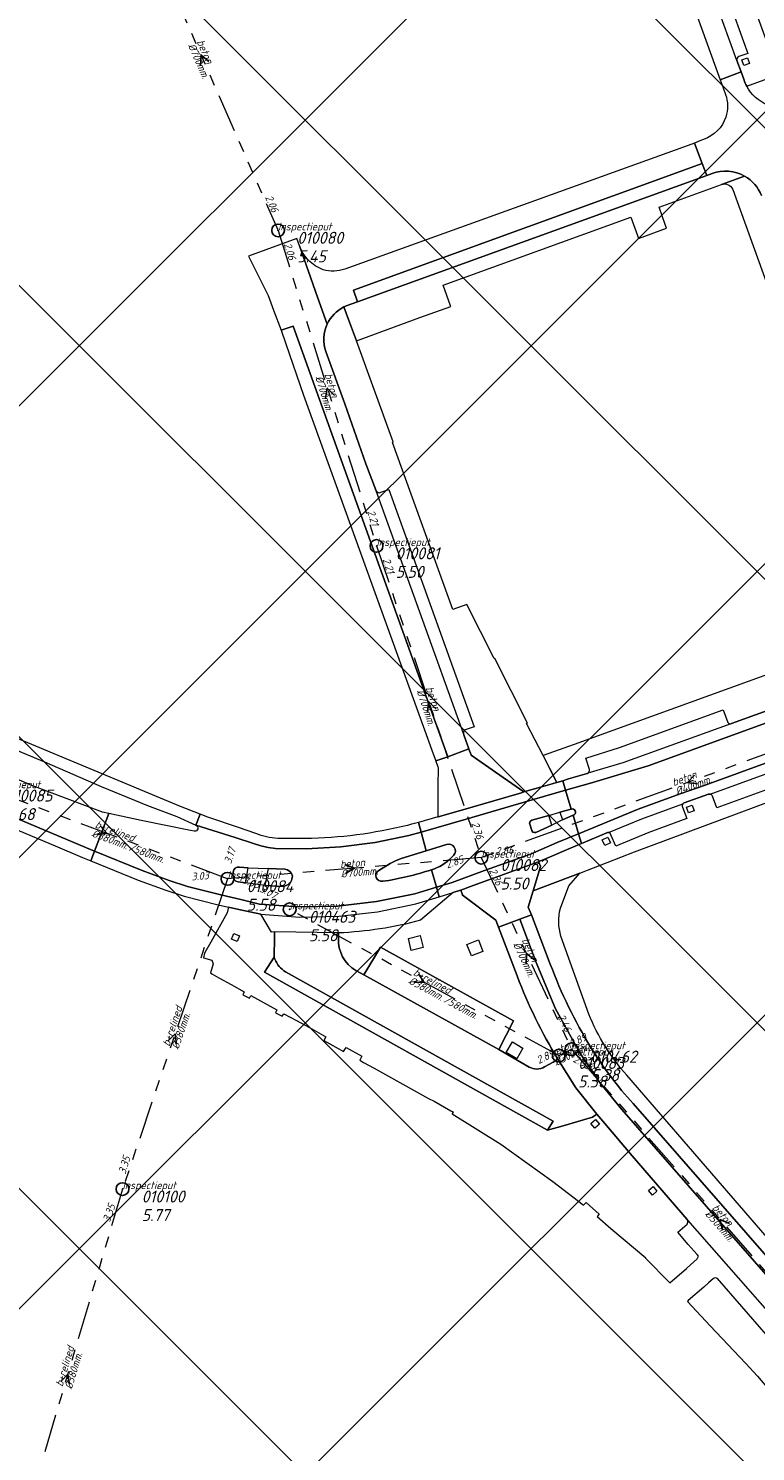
# Model space of a CAD drawing. Extents: x 148869 to 161638, y 453607 to 469810.
# Tile 412 of 656: x 154115 to 154229, y 463256 to 463479. Entities that reach past the tile are written whole.
import ezdxf

# ---------------------------------------------------------------- set-up
doc = ezdxf.new("R2010")
doc.units = 0
doc.header["$PDMODE"] = 32
doc.header["$PDSIZE"] = 2
doc.linetypes.add('RI-GWA', pattern=[18.45, 6, -1.8, 1.75, -1.8, 1.75, -1.8, 1.75, -1.8])
doc.layers.get('0').update_dxf_attribs({"linetype": 'CONTINUOUS'})
doc.layers.get('DEFPOINTS').update_dxf_attribs({"linetype": 'CONTINUOUS'})
doc.layers.add('2023 hatch', color=90, linetype='CONTINUOUS')
for name, color, linetype, lineweight in [('B-OI-RI-GWA-MATERIAAL-T18', 10, 'CONTINUOUS', 18), ('B-OI-RI-GWA-PUTDEKSELHOOGTE-T25', 10, 'CONTINUOUS', 25), ('B-OI-RI-GWA_BOB-T18', 10, 'CONTINUOUS', 18), ('B-OI-RI-GWA_DIAMETER-HOOGTE-T18', 10, 'CONTINUOUS', 18), ('B-OI-RI-GWA_DIAMETER-T18', 10, 'CONTINUOUS', 18), ('B-OI-RI-GWA_PUTNUMMER-T18', 10, 'CONTINUOUS', 18), ('B-OI-RI-GWA_RIOOLPUT-S', 10, 'CONTINUOUS', 25), ('B-OI-RI-GWA_TRANSPORTLEIDING-G', 10, 'RI-GWA', 18), ('B-OI-RI-STROOMRICHTING-S', 252, 'CONTINUOUS', 25), ('B-RO-VH-VERHARDING_ASFALT-GV', 251, 'CONTINUOUS', 18), ('B-RO-VH-VERHARDING_STRAATBAKSTEEN-GV', 251, 'CONTINUOUS', 18)]:
    doc.layers.add(name, color=color, linetype=linetype, lineweight=lineweight)
doc.styles.add('NLCS-ISO-M500-T18_CURSIEF', font='NLCS-ISO.ttf', dxfattribs={"oblique": 15, "height": 0.9})
doc.styles.add('NLCS-ISO-M750-T25_CURSIEF', font='NLCS-ISO.ttf', dxfattribs={"oblique": 15, "height": 1.875})

# ---------------------------------------------------------------- blocks, each defined once
blk = doc.blocks.new('ACMAP_ANN_TEMPLATE_gwa-diam-hoogte')
at = {"color": 0, "linetype": 'ByBlock', "style": 'NLCS-ISO-M500-T18_CURSIEF', "oblique": 15}
blk.add_attdef('gwa-diam-hoogte', (4, -1.3), '', height=1.2, dxfattribs=at)
blk = doc.blocks.new('ACMAP_ANN_TEMPLATE_gwa-diam')
at = {"color": 0, "linetype": 'ByBlock', "style": 'NLCS-ISO-M500-T18_CURSIEF', "oblique": 15}
blk.add_attdef('gwa-diam', (-2.2, -1.3), '', height=1.2, dxfattribs=at)
blk = doc.blocks.new('ACMAP_ANN_TEMPLATE_gwa-materiaal')
at = {"color": 0, "linetype": 'ByBlock', "style": 'NLCS-ISO-M500-T18_CURSIEF', "oblique": 15}
blk.add_attdef('gwa-mat', (-2.2, 0.2), '', height=1.2, dxfattribs=at)
blk = doc.blocks.new('ACMAP_ANN_TEMPLATE_gwa-nap-l')
at = {"color": 0, "linetype": 'ByBlock', "style": 'NLCS-ISO-M500-T18_CURSIEF', "oblique": 15}
blk.add_attdef('gwa-nap-l', (2.3, 0.2), '', height=1.2, dxfattribs=at)
blk = doc.blocks.new('ACMAP_ANN_TEMPLATE_gwa-nap-r')
at = {"color": 0, "linetype": 'ByBlock', "style": 'NLCS-ISO-M500-T18_CURSIEF', "oblique": 15}
blk.add_attdef('gwa-nap-r', (-5.6, 0.2), '', height=1.2, dxfattribs=at)
blk = doc.blocks.new('ACMAP_ANN_TEMPLATE_gwa-puth')
at = {"color": 0, "linetype": 'ByBlock', "style": 'NLCS-ISO-M750-T25_CURSIEF', "oblique": 15}
blk.add_attdef('gwa-puth', (3, -5), '', height=1.88, dxfattribs=at)
blk = doc.blocks.new('ACMAP_ANN_TEMPLATE_gwa-putnr')
at = {"color": 0, "linetype": 'ByBlock', "style": 'NLCS-ISO-M750-T25_CURSIEF', "oblique": 15}
blk.add_attdef('gwa-putnr', (3, -2.1), '', height=1.88, dxfattribs=at)
blk = doc.blocks.new('ACMAP_ANN_TEMPLATE_type knoop')
at = {"layer": 'DEFPOINTS', "style": 'NLCS-ISO-M500-T18_CURSIEF', "oblique": 15}
blk.add_attdef('type_knoop', (0, 0), '', height=1.2, dxfattribs=at)

msp = doc.modelspace()

# ---------------------------------------------------------------- hatches: boundary and pattern name
at = {"layer": '2023 hatch'}
h = msp.add_hatch(dxfattribs=at)
h.set_pattern_fill('L45L135', color=256, scale=49.98)
h.set_pattern_definition([(45, (0, 0), (-35.341197, 35.341197), []), (135, (0, 0), (-35.341197, -35.341197), [])])
h.paths.add_polyline_path([(155033.65, 463387.49), (154736.21, 463174.82), (154703.82, 463157.03), (154669.13, 463116.73), (154497.36, 463128.81), (154485.96, 463103.35), (154403, 462810.28), (154029.41, 462913.19), (153921.91, 462926.36), (153533.06, 462959.92), (153521.58, 463046.87), (153065.73, 463131.59), (152840.09, 463157.69), (152602.55, 463321.62), (152457.44, 463373.38), (152283.77, 463566.95), (152230.15, 463641.33), (152156.25, 463699.58), (152012.16, 463887.19), (152009.38, 463939.89), (151991.35, 464191.03), (152103.19, 464343.83), (152153.39, 464455.21), (152151.03, 464561.94), (152249.45, 464811.76), (152130.92, 465032.5), (152332.42, 465169.93), (152738.18, 465252.75), (152947.54, 465152.17), (153150.32, 465023.39), (153302.02, 464886.05), (153728.6, 464650.43), (153874.6, 464567.83), (153954.88, 464501.43), (153988.94, 464472.57), (154027.82, 464422.75), (154193.47, 464138.07), (154280.01, 463968.67), (154339.28, 463993.19), (154494.94, 463873.13), (154622.49, 463821.49), (154755.92, 463721.99), (154868.72, 463597.28)])

# ---------------------------------------------------------------- linework, layer by layer
at = {"layer": 'B-OI-RI-GWA_RIOOLPUT-S', "color": 251}
for p in [(154154.1, 463447.2), (154169.5, 463397.8), (154185.9, 463349), (154146.19, 463345.68), (154155.91, 463340.9), (154198.03, 463318.01), (154200, 463319), (154129.76, 463297.1)]:
    msp.add_point(p, dxfattribs=at)
at = {"layer": 'B-OI-RI-GWA_TRANSPORTLEIDING-G', "color": 251}
for p, q in [((154130, 463502.1), (154154.1, 463447.2)), ((154154.1, 463447.2), (154169.5, 463397.8)), ((154169.5, 463397.8), (154185.9, 463349)), ((154250.4, 463372.5), (154185.9, 463349)), ((154146.19, 463345.68), (154108.54, 463359.87)), ((154185.9, 463349), (154146.19, 463345.68)), ((154185.9, 463349), (154200, 463319)), ((154146.19, 463345.68), (154129.76, 463297.1)), ((154198.03, 463318.01), (154155.91, 463340.9)), ((154198.03, 463318.01), (154200, 463319)), ((154200, 463319), (154246.5, 463265.7)), ((154129.76, 463297.1), (154112.64, 463239.2))]:
    msp.add_line(p, q, dxfattribs=at)
at = {"layer": 'B-OI-RI-STROOMRICHTING-S', "color": 251}
for points in [[(154143.29, 463473.62), (154142.05, 463474.65), (154141.96, 463473.04)], [(154162.92, 463421.34), (154161.8, 463422.5), (154161.54, 463420.91)], [(154178.83, 463372.26), (154177.7, 463373.4), (154177.48, 463371.81)], [(154219.26, 463361.92), (154218.14, 463360.75), (154219.74, 463360.57)], [(154126.27, 463353.96), (154127.36, 463352.78), (154125.76, 463352.61)], [(154164.55, 463347.94), (154166.04, 463347.34), (154164.67, 463346.5)], [(154194.2, 463333), (154192.95, 463334), (154192.9, 463332.39)], [(154176.05, 463330.78), (154176.96, 463329.46), (154175.36, 463329.51)], [(154136.83, 463320.26), (154137.98, 463321.39), (154138.2, 463319.8)], [(154224.73, 463291.74), (154223.24, 463292.35), (154223.64, 463290.79)], [(154120.1, 463266.97), (154121.2, 463268.15), (154121.48, 463266.56)]]:
    msp.add_lwpolyline(points, dxfattribs=at)
at = {"layer": 'B-RO-VH-VERHARDING_ASFALT-GV', "flags": 128}
for points in [[(154250.1, 463379.03), (154243.56, 463376.7), (154243.23, 463376.58), (154243.1, 463376.54), (154241.96, 463376.09), (154225.06, 463369.98), (154224.96, 463369.96), (154208.04, 463363.84), (154202.58, 463362.21), (154202.52, 463362.17), (154202.46, 463362.15), (154199.55, 463361.31), (154198.64, 463361.04), (154199.08, 463359.54), (154202.96, 463360.65), (154212, 463363.35), (154267.39, 463383.5), (154295.62, 463395.98), (154294.96, 463397.82)], [(154295.62, 463395.98), (154267.39, 463383.5), (154212, 463363.35), (154202.96, 463360.65), (154199.08, 463359.54), (154199.96, 463356.6), (154200, 463356.61), (154200.17, 463356.63), (154200.34, 463356.59), (154200.48, 463356.49), (154200.59, 463356.35), (154200.64, 463356.19), (154200.63, 463356.01), (154200.57, 463355.85), (154200.41, 463355.7), (154200.25, 463355.62), (154201.1, 463352.73), (154210.44, 463356.56), (154217.02, 463358.96), (154220.93, 463360.36), (154247.11, 463369.88), (154273.3, 463379.35), (154289.74, 463383.11)], [(154289.74, 463383.11), (154273.3, 463379.35), (154247.11, 463369.88), (154220.93, 463360.36), (154217.02, 463358.96), (154210.44, 463356.56), (154201.1, 463352.73), (154201.56, 463351.19), (154201.82, 463351.3), (154205.53, 463352.88)], [(154111.14, 463356), (154124.13, 463350.52), (154125.38, 463350.01), (154127.6, 463355.9), (154126.63, 463356.11), (154115.57, 463360.29), (154105.61, 463364.57)], [(154221.68, 463358.94), (154233.58, 463363.26)], [(154178.55, 463347.26), (154178.12, 463347.11), (154178.88, 463344.38), (154181.33, 463345.12), (154186.4, 463346.98), (154193.6, 463349.55), (154197.79, 463351.37), (154201.1, 463352.73), (154200.25, 463355.62), (154198.59, 463354.89), (154196.92, 463354.1), (154194.44, 463352.95), (154194.21, 463352.92), (154193.96, 463353.01), (154193.79, 463353.22), (154193.48, 463354.25), (154193.46, 463354.41), (154193.51, 463354.57), (154193.62, 463354.74), (154193.8, 463354.84), (154196.44, 463355.6), (154198.18, 463356.11), (154199.96, 463356.6), (154199.08, 463359.54), (154192.62, 463357.69), (154183.52, 463355.02), (154176.47, 463353.01), (154177.29, 463350.06), (154180.46, 463351.03)], [(154217.64, 463357.57), (154221.43, 463358.92)], [(154111.64, 463354.03), (154119.22, 463350.85), (154123.51, 463349.04), (154124.81, 463348.51), (154125.38, 463350.01), (154124.13, 463350.52), (154111.14, 463356)], [(154205.8, 463352.91), (154211.02, 463355.07), (154217.41, 463357.4)], [(154140.97, 463353.14), (154140.38, 463353.25), (154132.69, 463354.8), (154127.6, 463355.9), (154125.38, 463350.01), (154132.82, 463346.98), (154137.04, 463345.4), (154139.92, 463344.46), (154145.13, 463343.15), (154148.29, 463342.43), (154151.21, 463341.72), (154157.31, 463341.29), (154163.42, 463341.42), (154169.5, 463342.11), (154175.48, 463343.34), (154178.88, 463344.38), (154178.12, 463347.11)], [(154141.92, 463355.79), (154141.21, 463354.08), (154147.39, 463352.17), (154150.27, 463351.2), (154151.39, 463350.85), (154152.54, 463350.6), (154153.7, 463350.44), (154158.55, 463350.38), (154163.93, 463350.67), (154169.27, 463351.37), (154174.56, 463352.46), (154176.47, 463353.01), (154176.05, 463354.51), (154175.01, 463354.22), (154175, 463354.23), (154174.35, 463354.05)], [(154169.84, 463346.99), (154171.65, 463348.06), (154172.49, 463348.5), (154173.37, 463348.87), (154177.29, 463350.06), (154176.47, 463353.01), (154174.56, 463352.46), (154169.27, 463351.37), (154163.93, 463350.67), (154158.55, 463350.38), (154153.7, 463350.44), (154152.54, 463350.6), (154151.39, 463350.85), (154150.27, 463351.2), (154147.39, 463352.17), (154141.21, 463354.08)], [(154150.6, 463352.76), (154147.91, 463353.69), (154143.11, 463355.33), (154141.92, 463355.79)], [(154158.34, 463351.97), (154154.05, 463352.01)], [(154148.07, 463347.53), (154149.44, 463347.41), (154152.57, 463347.29), (154155.15, 463347.17)], [(154147.02, 463346.31), (154147.06, 463346.74)], [(154152.05, 463344.62), (154148.99, 463345.03), (154147.88, 463345.21)], [(154155.36, 463344.62), (154154.96, 463344.5), (154152.05, 463344.62)]]:
    msp.add_lwpolyline(points, dxfattribs=at)
for points in [[(154141.92, 463355.79), (154138.86, 463357.02), (154111.18, 463368.54), (154109.93, 463368.94), (154108.27, 463369.58), (154099.17, 463371.04), (154098.85, 463369.07), (154107.33, 463367.71), (154109.95, 463367.09), (154112.47, 463366.12), (154117.54, 463363.99), (154126.44, 463360.16), (154133.65, 463357.18), (154138.28, 463355.43), (154141.21, 463354.08)], [(154183, 463356.48), (154179.15, 463355.37), (154179.1, 463355.36), (154176.05, 463354.51), (154176.47, 463353.01), (154183.52, 463355.02), (154192.62, 463357.69), (154199.08, 463359.54), (154198.64, 463361.04), (154197.69, 463360.77), (154197.64, 463360.75), (154196.99, 463360.57), (154195.87, 463360.23), (154192.55, 463359.28), (154192.16, 463359.16), (154187.87, 463357.89), (154183.01, 463356.49)], [(154181.52, 463343.53), (154182.65, 463343.9), (154182.68, 463343.91), (154184.21, 463344.46), (154186.94, 463345.46), (154187.1, 463345.52), (154191.64, 463347.18), (154194.86, 463348.36), (154194.88, 463348.37), (154195.6, 463348.64), (154197.66, 463349.53), (154198.51, 463349.88), (154199.61, 463350.35), (154201.56, 463351.19), (154201.1, 463352.73), (154197.79, 463351.37), (154193.6, 463349.55), (154186.4, 463346.98), (154181.33, 463345.12), (154178.88, 463344.38), (154179.31, 463342.86)], [(154147.96, 463340.86), (154151.39, 463340.13), (154157.49, 463339.7), (154163.6, 463339.83), (154169.68, 463340.52), (154175.67, 463341.75), (154179.31, 463342.86), (154178.88, 463344.38), (154175.48, 463343.34), (154169.5, 463342.11), (154163.42, 463341.42), (154157.31, 463341.29), (154151.21, 463341.72), (154148.29, 463342.43), (154145.13, 463343.15), (154139.92, 463344.46), (154137.04, 463345.4), (154132.82, 463346.98), (154125.38, 463350.01), (154124.81, 463348.51), (154132.23, 463345.48), (154136.52, 463343.89), (154139.42, 463342.94), (154144.75, 463341.59), (154146.35, 463341.23), (154147.95, 463340.86)]]:
    msp.add_lwpolyline(points, close=True, dxfattribs=at)
at = {"layer": 'B-RO-VH-VERHARDING_ASFALT-GV'}
for points in [[(154221.43, 463358.92, -0.131311), (154221.68, 463358.94)], [(154217.41, 463357.4, -0.151921), (154217.64, 463357.57)], [(154141.21, 463354.08, -0.945165), (154140.97, 463353.14)], [(154174.35, 463354.05, -0.056291), (154158.34, 463351.97)], [(154154.05, 463352.01, -0.072635), (154150.6, 463352.76)], [(154205.53, 463352.88, -0.139706), (154205.8, 463352.91)], [(154181.57, 463349.35, -0.128962), (154178.55, 463347.26)], [(154180.46, 463351.03, -0.772506), (154181.57, 463349.35)], [(154147.06, 463346.74, -0.398872), (154148.07, 463347.53)], [(154155.15, 463347.17, -0.363914), (154156.34, 463346.1)], [(154178.12, 463347.11, -0.045216), (154170.47, 463345.29)], [(154147.88, 463345.21, -0.413981), (154147.02, 463346.31)], [(154156.34, 463346.1, -0.302449), (154155.36, 463344.62)], [(154170.47, 463345.29, -0.813705), (154169.84, 463346.99)]]:
    msp.add_lwpolyline(points, format="xyb", dxfattribs=at)
at = {"layer": 'B-RO-VH-VERHARDING_STRAATBAKSTEEN-GV', "flags": 128}
for points in [[(154204.03, 463522.11), (154204.53, 463521.51), (154205.29, 463520.22), (154205.91, 463518.81), (154209.78, 463508.13), (154214.4, 463495.35), (154215.33, 463492.77), (154216.24, 463490.24), (154216.74, 463488.87), (154223.29, 463470.78), (154226.53, 463472.02), (154225.89, 463473.78), (154221.48, 463485.94), (154221.05, 463487.16), (154214.78, 463504.47), (154214.33, 463505.77), (154209.95, 463517.84), (154209.1, 463520.16)], [(154227.42, 463469.8), (154232.44, 463471.63), (154225.05, 463491.95), (154221.57, 463501.54), (154217.73, 463512.17), (154214.26, 463521.89), (154209.1, 463520.16), (154209.95, 463517.84)], [(154222.12, 463485.67), (154223.52, 463486.2), (154227.6, 463474.92), (154226.2, 463474.45)], [(154227.01, 463470.74), (154226.53, 463472.02), (154223.29, 463470.78), (154223.73, 463469.5), (154224.1, 463468.49)], [(154225.89, 463473.78), (154226.53, 463472.02), (154227.01, 463470.74)], [(154219.26, 463460.88), (154218.82, 463460.7), (154164.57, 463441.14)], [(154164.9, 463435.44), (154166.51, 463436.03), (154165.92, 463437.84), (154220.46, 463457.65), (154219.26, 463460.88)], [(154220.66, 463461.44), (154220.11, 463461.21), (154219.26, 463460.88), (154220.46, 463457.65), (154221.17, 463455.8), (154222, 463456.1)], [(154222, 463456.1), (154221.17, 463455.8), (154166.51, 463436.03), (154164.9, 463435.44)], [(154214.87, 463447.54), (154214.67, 463448.11), (154213.74, 463450.84), (154223.48, 463454.39), (154223.49, 463454.39), (154227.1, 463455.7)], [(154227.1, 463455.7), (154223.49, 463454.39)], [(154225.24, 463453.61), (154244.5, 463400.29), (154243.22, 463399.79), (154245.4, 463393.75), (154248.84, 463384.25), (154250.14, 463384.72), (154252.78, 463385.68), (154253.01, 463388.55), (154252.66, 463389.5), (154252.74, 463389.53), (154251.67, 463392.43)], [(154164.41, 463435.22), (154165.12, 463433.26), (154166.35, 463429.89), (154176.26, 463433.57), (154181.14, 463435.29), (154181.1, 463435.41), (154179.93, 463438.61), (154209.3, 463449.27), (154210.35, 463446.38), (154210.51, 463445.93), (154214.87, 463447.54)], [(154160.28, 463436.75), (154157.45, 463444.78), (154157.02, 463445.95), (154149.46, 463443.14), (154152.57, 463436.99), (154153.4, 463434.72), (154154.56, 463431.57), (154156.44, 463432.19), (154180.65, 463364.8), (154183.95, 463366.03), (154183.83, 463366.35), (154183.53, 463367.18), (154183.11, 463368.37), (154183.1, 463368.4), (154183.1, 463368.41), (154169.43, 463406.4), (154167.83, 463410.64), (154164.52, 463420.03), (154161.57, 463428.22)], [(154157.45, 463444.78), (154160.28, 463436.75), (154161.77, 463432.51)], [(154161.77, 463432.51), (154160.28, 463436.75)], [(154165.12, 463433.26), (154164.41, 463435.22)], [(154183.1, 463368.41), (154183.1, 463368.4), (154183.11, 463368.37), (154183.53, 463367.18), (154183.83, 463366.35), (154183.95, 463366.03), (154183.97, 463365.96), (154184.31, 463365.08), (154184.32, 463365.03), (154188.13, 463362.36), (154192.55, 463359.28), (154195.87, 463360.23), (154196.99, 463360.57), (154197.64, 463360.75), (154197.69, 463360.77), (154196.57, 463362.98), (154195.56, 463364.97), (154192.99, 463370.02), (154193.12, 463370.07), (154188.01, 463380.17), (154187.92, 463380.17), (154183.64, 463388.62), (154181.46, 463387.85), (154171.98, 463414.01), (154172.12, 463414.1), (154166.35, 463429.89), (154165.12, 463433.26)], [(154161.57, 463428.22), (154164.52, 463420.03), (154167.83, 463410.64), (154169.43, 463406.4)], [(154170.19, 463406.19), (154171.42, 463406.64), (154184.8, 463369.5), (154183.37, 463368.99)], [(154250.14, 463384.72), (154248.84, 463384.25), (154200.45, 463366.7), (154195.56, 463364.97), (154196.57, 463362.98), (154197.69, 463360.77), (154198.64, 463361.04), (154199.55, 463361.31), (154202.46, 463362.15), (154202.52, 463362.17), (154202.58, 463362.21)], [(154224.96, 463369.96), (154225.06, 463369.98), (154241.96, 463376.09), (154243.1, 463376.54), (154243.23, 463376.58)], [(154202.8, 463362.81), (154202.23, 463364.57), (154207.52, 463366.24), (154223.76, 463372.16), (154224.48, 463370.16)], [(154205.53, 463352.88), (154201.82, 463351.3), (154201.56, 463351.19), (154199.61, 463350.35), (154198.51, 463349.88), (154197.66, 463349.53), (154195.6, 463348.64), (154194.88, 463348.37), (154194.86, 463348.36), (154194.88, 463348.31), (154195.15, 463347.64), (154195.16, 463347.62), (154194.02, 463343.79), (154201.3, 463346.59), (154209.86, 463349.88), (154253.67, 463366.22)], [(154233.51, 463362.77), (154234.2, 463360.96), (154222.73, 463356.8), (154222.07, 463358.63)], [(154221.43, 463358.92), (154217.64, 463357.57)], [(154217.35, 463356.91), (154218.03, 463355.11), (154212.11, 463352.95), (154206.95, 463350.81), (154206.18, 463352.58)], [(154180.46, 463351.03), (154177.29, 463350.06), (154173.37, 463348.87), (154172.49, 463348.5), (154171.65, 463348.06), (154169.84, 463346.99)], [(154148.99, 463345.03), (154149.44, 463347.41), (154148.07, 463347.53)], [(154152.57, 463347.29), (154152.05, 463344.62), (154154.96, 463344.5), (154155.36, 463344.62)], [(154155.15, 463347.17), (154152.57, 463347.29)], [(154178.12, 463347.11), (154178.55, 463347.26)], [(154147.06, 463346.74), (154147.02, 463346.31)], [(154147.88, 463345.21), (154148.99, 463345.03)], [(154198.27, 463341.07), (154199.61, 463344.58), (154201.3, 463346.59), (154194.02, 463343.79), (154193.25, 463341.22), (154193.74, 463340.06), (154196.69, 463332.32)], [(154191.52, 463330.48), (154188.6, 463338.13), (154188.16, 463339.23), (154182.92, 463343.15), (154182.95, 463343.17), (154182.68, 463343.91), (154182.65, 463343.9), (154181.52, 463343.53), (154176.38, 463339.19)], [(154218.17, 463292.25), (154218.15, 463292.28), (154218.1, 463292.34), (154209.51, 463302.32), (154205.21, 463307.37), (154203.96, 463308.84), (154203.31, 463308.34), (154198.73, 463307.03), (154196.24, 463306.32), (154151.97, 463331.05), (154153.48, 463333.39), (154153.5, 463333.41), (154153.52, 463336.57), (154153.56, 463337.38), (154153.08, 463337.35), (154151.39, 463340.13), (154147.96, 463340.86), (154147.95, 463340.86), (154146.35, 463341.23), (154146.14, 463340.34), (154143.56, 463335.74)], [(154243.46, 463271.97), (154241.89, 463270.59), (154207.88, 463309.59), (154204.39, 463313.86), (154201.3, 463318.42), (154197.51, 463325.32), (154194.48, 463332.58), (154191.92, 463339.38), (154188.6, 463338.13), (154191.52, 463330.48)], [(154196.69, 463332.32), (154193.74, 463340.06), (154191.92, 463339.38), (154194.48, 463332.58), (154197.51, 463325.32), (154201.3, 463318.42), (154204.39, 463313.86), (154207.88, 463309.59), (154241.89, 463270.59), (154243.46, 463271.97), (154242.91, 463272.41), (154242.36, 463272.96), (154241.3, 463274.21), (154209.67, 463310.49)], [(154163.56, 463336.36), (154163.57, 463337.21), (154153.56, 463337.38), (154153.52, 463336.57), (154153.5, 463333.41), (154153.48, 463333.39), (154153.6, 463333.1), (154153.73, 463332.79), (154153.89, 463332.51), (154154.06, 463332.23), (154154.27, 463331.97), (154154.49, 463331.73), (154154.73, 463331.51), (154154.99, 463331.3), (154155.27, 463331.12), (154197.12, 463307.76), (154196.24, 463306.32), (154198.73, 463307.03), (154203.31, 463308.34), (154203.96, 463308.84), (154200.69, 463312.97), (154197.87, 463317.43), (154197.12, 463316.98), (154195.78, 463316.24)], [(154163.57, 463337.21), (154163.56, 463336.36)], [(154202.72, 463324.5), (154198.35, 463336.69)], [(154143.56, 463335.74), (154142.6, 463334.03), (154142.41, 463333.32), (154143.72, 463332.93), (154143.97, 463332.37), (154143.53, 463330.94), (154143.72, 463330.83), (154144.84, 463330.2), (154146.77, 463329.11), (154148.79, 463327.97), (154148.61, 463327.53), (154149.65, 463326.99), (154149.86, 463327.41), (154153.93, 463325.16), (154153.72, 463324.71), (154154.73, 463324.17), (154155, 463324.56), (154156.96, 463323.51), (154156.96, 463323.5), (154159.03, 463322.39), (154161.56, 463320.95), (154161.26, 463320.39), (154162.66, 463319.58), (154164.35, 463318.62), (154164.74, 463319.27), (154167.2, 463317.89), (154166.87, 463317.3), (154167.48, 463316.94), (154169.14, 463316.01), (154169.15, 463316.02), (154177.66, 463311.27), (154178.5, 463310.86), (154181.11, 463309.38), (154181.47, 463309.18), (154181.36, 463308.96), (154181.33, 463308.9), (154188.95, 463304.16), (154197.08, 463298.31), (154200.45, 463295.75), (154201.62, 463294.8), (154201.91, 463294.57), (154202.3, 463295.02), (154204.36, 463293.19), (154204.01, 463292.79), (154206.18, 463290.95), (154211.65, 463286.32), (154211.61, 463286.27), (154215.41, 463282.44), (154217.99, 463284.66), (154218.12, 463284.77), (154219.66, 463286.16), (154219.89, 463286.59), (154219.65, 463286.87), (154218.28, 463288.45), (154216.62, 463290.38), (154218.08, 463291.61)], [(154166.25, 463331.32), (154167.5, 463330.66), (154170.11, 463334.97), (154190.95, 463323.47), (154188.65, 463318.97), (154193.4, 463316.2)], [(154167.5, 463330.66), (154166.25, 463331.32)], [(154193.4, 463316.2), (154188.65, 463318.97), (154167.5, 463330.66)], [(154195.78, 463316.24), (154197.12, 463316.98), (154197.87, 463317.43)], [(154197.87, 463317.43), (154200.69, 463312.97), (154203.96, 463308.84), (154205.21, 463307.37), (154209.51, 463302.32), (154218.1, 463292.34), (154218.15, 463292.28), (154218.17, 463292.25), (154235.9, 463272.04)], [(154247.67, 463269.84), (154243.73, 463274.39), (154242.88, 463275.38), (154238.61, 463280.31), (154208.66, 463314.93)], [(154209.67, 463310.49), (154241.3, 463274.21), (154242.36, 463272.96), (154242.91, 463272.41), (154243.46, 463271.97)], [(154222.2, 463283.09), (154221.46, 463282.42), (154220.7, 463281.77), (154218.28, 463279.68), (154218.15, 463279.5), (154221.72, 463275.7), (154227.27, 463269.78), (154229.1, 463267.8), (154231.16, 463265.4), (154231.56, 463265.73), (154231.57, 463265.71), (154232.5, 463264.63), (154234.2, 463262.66), (154234.4, 463262.43), (154236.78, 463264.4), (154241.54, 463258.77), (154243.02, 463256.93), (154274.93, 463218.84)], [(154235.31, 463271.95), (154233.79, 463270.56), (154230.48, 463274.35), (154222.84, 463283.1)]]:
    msp.add_lwpolyline(points, dxfattribs=at)
at = {"layer": 'B-RO-VH-VERHARDING_STRAATBAKSTEEN-GV'}
for points in [[(154226.2, 463474.45, 0.406055), (154225.89, 463473.78)], [(154227.01, 463470.74, 0.04041), (154227.42, 463469.8)], [(154227.42, 463469.8, -0.04041), (154227.01, 463470.74)], [(154234.98, 463466.6, -0.35558), (154227.42, 463469.8)], [(154224.1, 463468.49, -0.166995), (154224.15, 463464.94)], [(154224.15, 463464.94, -0.237931), (154220.66, 463461.44)], [(154222, 463456.1, -0.222867), (154227.1, 463455.7)], [(154227.1, 463455.7, 0.222867), (154222, 463456.1)], [(154223.49, 463454.39, -0.397785), (154225.24, 463453.61)], [(154229.74, 463452.64, 0.172793), (154227.1, 463455.7)], [(154227.1, 463455.7, -0.172793), (154229.74, 463452.64)], [(154161.13, 463441.04, -0.219104), (154157.45, 463444.78)], [(154164.57, 463441.14, -0.157743), (154161.13, 463441.04)], [(154164.41, 463435.22, 0.170312), (154161.77, 463432.51)], [(154161.77, 463432.51, -0.170312), (154164.41, 463435.22)], [(154164.41, 463435.22, -0.023302), (154164.9, 463435.44)], [(154164.9, 463435.44, 0.023302), (154164.41, 463435.22)], [(154161.77, 463432.51, 0.194912), (154161.57, 463428.22)], [(154161.57, 463428.22, -0.194912), (154161.77, 463432.51)], [(154169.43, 463406.4, 0.360372), (154170.19, 463406.19)], [(154224.48, 463370.16, 0.266579), (154224.96, 463369.96)], [(154183.37, 463368.99, 0.33848), (154183.1, 463368.41)], [(154202.58, 463362.21, 0.348861), (154202.8, 463362.81)], [(154221.68, 463358.94, 0.131311), (154221.43, 463358.92)], [(154222.07, 463358.63, 0.25988), (154221.68, 463358.94)], [(154217.41, 463357.4, 0.265845), (154217.35, 463356.91)], [(154217.64, 463357.57, 0.151921), (154217.41, 463357.4)], [(154205.8, 463352.91, 0.139706), (154205.53, 463352.88)], [(154206.18, 463352.58, 0.284233), (154205.8, 463352.91)], [(154178.55, 463347.26, 0.128962), (154181.57, 463349.35)], [(154181.57, 463349.35, 0.772506), (154180.46, 463351.03)], [(154148.07, 463347.53, 0.398872), (154147.06, 463346.74)], [(154156.34, 463346.1, 0.363914), (154155.15, 463347.17)], [(154170.47, 463345.29, 0.045216), (154178.12, 463347.11)], [(154147.02, 463346.31, 0.413981), (154147.88, 463345.21)], [(154155.36, 463344.62, 0.302449), (154156.34, 463346.1)], [(154169.84, 463346.99, 0.813705), (154170.47, 463345.29)], [(154198.35, 463336.69, -0.134763), (154198.27, 463341.07)], [(154176.38, 463339.19, -0.056145), (154163.57, 463337.21)], [(154166.25, 463331.32, -0.279921), (154163.56, 463336.36)], [(154163.56, 463336.36, 0.279921), (154166.25, 463331.32)], [(154203.04, 463319.27, -0.047691), (154196.69, 463332.32)], [(154196.69, 463332.32, 0.047691), (154203.04, 463319.27)], [(154197.87, 463317.43, -0.047691), (154191.52, 463330.48)], [(154191.52, 463330.48, 0.047691), (154197.87, 463317.43)], [(154208.66, 463314.93, -0.086386), (154202.72, 463324.5)], [(154209.67, 463310.49, -0.048647), (154203.04, 463319.27)], [(154203.04, 463319.27, 0.048647), (154209.67, 463310.49)], [(154195.78, 463316.24, -0.267984), (154193.4, 463316.2)], [(154193.4, 463316.2, 0.267984), (154195.78, 463316.24)], [(154218.08, 463291.61, 0.321214), (154218.17, 463292.25)], [(154222.84, 463283.1, 0.3048), (154222.2, 463283.09)]]:
    msp.add_lwpolyline(points, format="xyb", dxfattribs=at)
at = {"layer": 'B-RO-VH-VERHARDING_STRAATBAKSTEEN-GV', "flags": 128}
for points in [[(154227.86, 463473.31), (154226.95, 463473), (154226.64, 463473.91), (154227.55, 463474.22)], [(154221.17, 463455.8), (154220.46, 463457.65), (154165.92, 463437.84), (154166.51, 463436.03)], [(154154.56, 463431.57), (154155.31, 463429.45), (154158.09, 463421.42), (154178.37, 463365.26), (154178.77, 463364.17), (154180.65, 463364.8), (154156.44, 463432.19)], [(154178.77, 463364.17), (154178.79, 463364.11), (154179.09, 463363.22), (154179.14, 463363.1), (154179.12, 463360.17), (154179.11, 463357.39), (154179.1, 463355.36), (154179.15, 463355.37), (154183, 463356.48), (154183.01, 463356.49), (154187.87, 463357.89), (154192.16, 463359.16), (154192.55, 463359.28), (154188.13, 463362.36), (154184.32, 463365.03), (154184.31, 463365.08), (154183.97, 463365.96), (154183.95, 463366.03), (154180.65, 463364.8)], [(154198.18, 463356.11), (154198.59, 463354.89), (154200.25, 463355.62), (154200.41, 463355.7), (154200.57, 463355.85), (154200.63, 463356.01), (154200.64, 463356.19), (154200.59, 463356.35), (154200.48, 463356.49), (154200.34, 463356.59), (154200.17, 463356.63), (154200, 463356.61), (154199.96, 463356.6)], [(154219.19, 463356.32), (154218.29, 463356.01), (154217.98, 463356.92), (154218.89, 463357.23)], [(154196.92, 463354.1), (154196.44, 463355.6), (154193.8, 463354.84), (154193.62, 463354.74), (154193.51, 463354.57), (154193.46, 463354.41), (154193.48, 463354.25), (154193.79, 463353.22), (154193.96, 463353.01), (154194.21, 463352.92), (154194.44, 463352.95)], [(154205.7, 463352.18), (154206.09, 463351.3), (154205.21, 463350.91), (154204.82, 463351.79)], [(154193.74, 463340.06), (154193.25, 463341.22), (154194.02, 463343.79), (154195.16, 463347.62), (154195.15, 463347.64), (154194.88, 463348.31), (154194.86, 463348.36), (154191.64, 463347.18), (154187.1, 463345.52), (154186.94, 463345.46), (154184.21, 463344.46), (154182.68, 463343.91), (154182.95, 463343.17), (154182.92, 463343.15), (154188.16, 463339.23), (154188.6, 463338.13), (154191.92, 463339.38)], [(154146.83, 463336.24), (154147.19, 463337.13), (154148.08, 463336.77), (154147.72, 463335.88)], [(154176.79, 463334.93), (154174.92, 463334.48), (154174.48, 463336.35), (154176.34, 463336.79)], [(154185.44, 463336.11), (154186.14, 463334.32), (154184.35, 463333.62), (154183.65, 463335.41)], [(154188.65, 463318.97), (154190.95, 463323.47), (154170.11, 463334.97), (154167.5, 463330.66)], [(154196.24, 463306.32), (154197.12, 463307.76), (154155.27, 463331.12), (154154.99, 463331.3), (154154.73, 463331.51), (154154.49, 463331.73), (154154.27, 463331.97), (154154.06, 463332.23), (154153.89, 463332.51), (154153.73, 463332.79), (154153.6, 463333.1), (154153.48, 463333.39), (154151.97, 463331.05)], [(154192.42, 463319.18), (154191.45, 463317.52), (154189.8, 463318.5), (154190.77, 463320.15)], [(154204.37, 463307.26), (154203.65, 463306.64), (154203.02, 463307.36), (154203.75, 463307.99)], [(154213.38, 463296.77), (154212.66, 463296.14), (154212.03, 463296.87), (154212.76, 463297.49)]]:
    msp.add_lwpolyline(points, close=True, dxfattribs=at)

# ---------------------------------------------------------------- block references
at = {"layer": 'B-OI-RI-GWA-MATERIAAL-T18', "color": 251}
for p, rotation, values in [((154142.05, 463474.65), 293.7005117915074, {'gwa-mat': 'beton'}), ((154161.8, 463422.5), 287.3143918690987, {'gwa-mat': 'beton'}), ((154177.7, 463373.4), 288.5757244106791, {'gwa-mat': 'beton'}), ((154218.15, 463360.75), 20.01876039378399, {'gwa-mat': 'beton'}), ((154127.36, 463352.78), 339.3489535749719, {'gwa-mat': 'b+relined'}), ((154166.05, 463347.34), 4.779164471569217, {'gwa-mat': 'beton'}), ((154192.95, 463334), 295.1735245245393, {'gwa-mat': 'beton'}), ((154176.97, 463329.46), 331.4782511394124, {'gwa-mat': 'b+relined'}), ((154137.98, 463321.39), 71.31420488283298, {'gwa-mat': 'b+relined'}), ((154199.02, 463318.51), 26.6812696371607, {'gwa-mat': 'beton'}), ((154223.25, 463292.35), 311.1021037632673, {'gwa-mat': 'beton'}), ((154121.2, 463268.15), 73.52798893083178, {'gwa-mat': 'b+relined'})]:
    msp.add_blockref('ACMAP_ANN_TEMPLATE_gwa-materiaal', p, dxfattribs=dict(at, rotation=rotation)).add_auto_attribs(values)
at = {"layer": 'B-OI-RI-GWA-PUTDEKSELHOOGTE-T25', "color": 251}
for p, values in [((154154.1, 463447.2), {'gwa-puth': '5.45'}), ((154169.5, 463397.8), {'gwa-puth': '5.50'}), ((154108.54, 463359.87), {'gwa-puth': '5.68'}), ((154185.9, 463349), {'gwa-puth': '5.50'}), ((154146.19, 463345.68), {'gwa-puth': '5.58'}), ((154155.91, 463340.9), {'gwa-puth': '5.58'}), ((154200, 463319), {'gwa-puth': '5.38'}), ((154198.03, 463318.01), {'gwa-puth': '5.38'}), ((154129.76, 463297.1), {'gwa-puth': '5.77'})]:
    msp.add_blockref('ACMAP_ANN_TEMPLATE_gwa-puth', p, dxfattribs=at).add_auto_attribs(values)
at = {"layer": 'B-OI-RI-GWA_BOB-T18', "color": 251}
for name, p, rotation, values in [('ACMAP_ANN_TEMPLATE_gwa-nap-r', (154154.1, 463447.2), 293.7005117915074, {'gwa-nap-r': '2.06'}), ('ACMAP_ANN_TEMPLATE_gwa-nap-l', (154154.1, 463447.2), 287.3143918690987, {'gwa-nap-l': '2.06'}), ('ACMAP_ANN_TEMPLATE_gwa-nap-r', (154169.5, 463397.8), 287.3143918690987, {'gwa-nap-r': '2.21'}), ('ACMAP_ANN_TEMPLATE_gwa-nap-l', (154169.5, 463397.8), 288.5757244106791, {'gwa-nap-l': '2.21'}), ('ACMAP_ANN_TEMPLATE_gwa-nap-r', (154185.9, 463349), 288.5757244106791, {'gwa-nap-r': '2.36'}), ('ACMAP_ANN_TEMPLATE_gwa-nap-l', (154146.19, 463345.68), 71.31420488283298, {'gwa-nap-l': '3.17'}), ('ACMAP_ANN_TEMPLATE_gwa-nap-r', (154185.9, 463349), 20.01876039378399, {'gwa-nap-r': '2.85'}), ('ACMAP_ANN_TEMPLATE_gwa-nap-l', (154185.9, 463349), 4.779164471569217, {'gwa-nap-l': '2.86'}), ('ACMAP_ANN_TEMPLATE_gwa-nap-l', (154185.9, 463349), 295.1735245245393, {'gwa-nap-l': '2.36'}), ('ACMAP_ANN_TEMPLATE_gwa-nap-r', (154146.19, 463345.68), 4.779164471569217, {'gwa-nap-r': '3.03'}), ('ACMAP_ANN_TEMPLATE_gwa-nap-l', (154146.19, 463345.68), 339.3489535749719, {'gwa-nap-l': '3.03'}), ('ACMAP_ANN_TEMPLATE_gwa-nap-r', (154155.91, 463340.9), 331.4782511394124, {'gwa-nap-r': '3.07'}), ('ACMAP_ANN_TEMPLATE_gwa-nap-r', (154200, 463319), 295.1735245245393, {'gwa-nap-r': '2.46'}), ('ACMAP_ANN_TEMPLATE_gwa-nap-l', (154198.03, 463318.01), 26.6812696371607, {'gwa-nap-l': '2.89'}), ('ACMAP_ANN_TEMPLATE_gwa-nap-r', (154200, 463319), 26.6812696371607, {'gwa-nap-r': '2.89'}), ('ACMAP_ANN_TEMPLATE_gwa-nap-l', (154198.03, 463318.01), 331.4782511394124, {'gwa-nap-l': '2.92'}), ('ACMAP_ANN_TEMPLATE_gwa-nap-l', (154200, 463319), 311.1021037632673, {'gwa-nap-l': '2.46'}), ('ACMAP_ANN_TEMPLATE_gwa-nap-l', (154129.76, 463297.1), 73.52798893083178, {'gwa-nap-l': '3.35'}), ('ACMAP_ANN_TEMPLATE_gwa-nap-r', (154129.76, 463297.1), 71.31420488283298, {'gwa-nap-r': '3.35'})]:
    msp.add_blockref(name, p, dxfattribs=dict(at, rotation=rotation)).add_auto_attribs(values)
at = {"layer": 'B-OI-RI-GWA_DIAMETER-HOOGTE-T18', "color": 251}
for p, rotation in [((154127.36, 463352.78), 339.3489535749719), ((154176.97, 463329.46), 331.4782511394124)]:
    msp.add_blockref('ACMAP_ANN_TEMPLATE_gwa-diam-hoogte', p, dxfattribs=dict(at, rotation=rotation)).add_auto_attribs({'gwa-diam-hoogte': '/580mm.'})
at = {"layer": 'B-OI-RI-GWA_DIAMETER-T18', "color": 251}
for p, rotation, values in [((154142.05, 463474.65), 293.7005117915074, {'gwa-diam': '%%c700mm.'}), ((154161.8, 463422.5), 287.3143918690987, {'gwa-diam': '%%c700mm.'}), ((154177.7, 463373.4), 288.5757244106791, {'gwa-diam': '%%c700mm.'}), ((154218.15, 463360.75), 20.01876039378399, {'gwa-diam': '%%c400mm.'}), ((154127.36, 463352.78), 339.3489535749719, {'gwa-diam': '%%c380mm.'}), ((154166.05, 463347.34), 4.779164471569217, {'gwa-diam': '%%c700mm.'}), ((154192.95, 463334), 295.1735245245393, {'gwa-diam': '%%c700mm.'}), ((154176.97, 463329.46), 331.4782511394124, {'gwa-diam': '%%c380mm.'}), ((154137.98, 463321.39), 71.31420488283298, {'gwa-diam': '%%c380mm.'}), ((154199.02, 463318.51), 26.6812696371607, {'gwa-diam': '%%c300mm.'}), ((154223.25, 463292.35), 311.1021037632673, {'gwa-diam': '%%c500mm.'}), ((154121.2, 463268.15), 73.52798893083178, {'gwa-diam': '%%c380mm.'})]:
    msp.add_blockref('ACMAP_ANN_TEMPLATE_gwa-diam', p, dxfattribs=dict(at, rotation=rotation)).add_auto_attribs(values)
at = {"layer": 'B-OI-RI-GWA_PUTNUMMER-T18', "color": 251}
for p, values in [((154154.1, 463447.2), {'gwa-putnr': '010080'}), ((154169.5, 463397.8), {'gwa-putnr': '010081'}), ((154108.54, 463359.87), {'gwa-putnr': '010085'}), ((154185.9, 463349), {'gwa-putnr': '010082'}), ((154146.19, 463345.68), {'gwa-putnr': '010084'}), ((154155.91, 463340.9), {'gwa-putnr': '010463'}), ((154200, 463319), {'gwa-putnr': '010462'}), ((154198.03, 463318.01), {'gwa-putnr': '010083'}), ((154129.76, 463297.1), {'gwa-putnr': '010100'})]:
    msp.add_blockref('ACMAP_ANN_TEMPLATE_gwa-putnr', p, dxfattribs=at).add_auto_attribs(values)
at = {"layer": 'DEFPOINTS'}
for p in [(154154.1, 463447.2), (154169.5, 463397.8), (154108.54, 463359.87), (154185.9, 463349), (154146.19, 463345.68), (154155.91, 463340.9), (154198.03, 463318.01), (154200, 463319), (154129.76, 463297.1)]:
    msp.add_blockref('ACMAP_ANN_TEMPLATE_type knoop', p, dxfattribs=at).add_auto_attribs({'type_knoop': 'inspectieput'})

doc.saveas('drawing.dxf')
